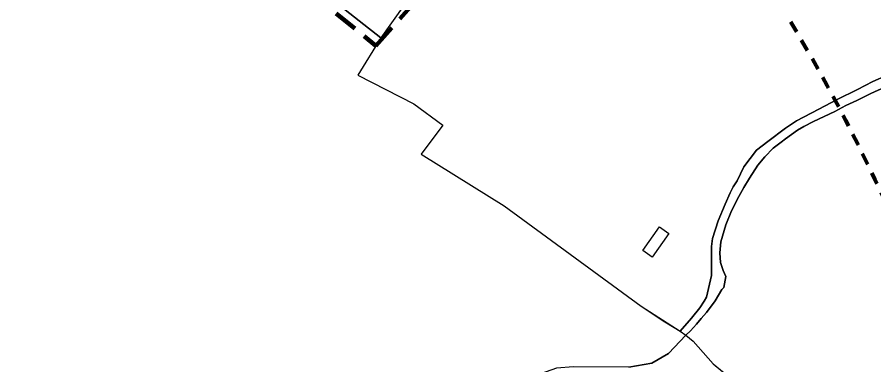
# Model space of a CAD drawing. Extents: x 654952 to 658955, y 890426 to 894481.
# Drawn here: x 657698.7 to 658129.5, y 893668 to 893842.8 of the extents above; entities that cross this region are included whole.
import ezdxf

# ---------------------------------------------------------------- set-up
doc = ezdxf.new("R2010")
doc.units = 0
doc.header["$LTSCALE"] = 4
doc.linetypes.add('MEDIUM_DASHED', pattern=[4.5, 3, -1.5])
doc.linetypes.add('SHORT_DASHED', pattern=[2.7, 1.5, -1.2])
for name, color, linetype, lineweight in [('31', 7, 'Continuous', 25), ('35', 7, 'Continuous', 25), ('41', 7, 'SHORT_DASHED', 80), ('6', 7, 'Continuous', 25), ('7', 7, 'MEDIUM_DASHED', 100), ('9', 7, 'Continuous', 25)]:
    doc.layers.add(name, color=color, linetype=linetype, lineweight=lineweight)

msp = doc.modelspace()

# ---------------------------------------------------------------- linework, layer by layer
at = {"layer": '31'}
for points in [[(657899.38, 893857.44), (657881.62, 893832.44), (657869.93, 893813.56), (657898.18, 893799.25), (657912.72, 893788.49), (657901.76, 893773.94), (657943.51, 893747.94), (658012.39, 893697.44), (658024.33, 893689.69), (658032.01, 893684.94), (658037.76, 893691.44), (658041.89, 893696.69), (658044.08, 893699.94), (658045.26, 893701.94), (658047.89, 893712.94), (658047.89, 893718.19), (658047.76, 893727.44), (658048.39, 893731.44), (658051.13, 893740.44), (658054.76, 893748.69), (658057.26, 893754.44), (658058.63, 893757.44), (658060.76, 893760.44), (658064.13, 893767.44), (658070.51, 893775.94), (658076.2, 893780.19), (658084.95, 893786.94), (658090.58, 893790.69), (658101.76, 893796.44), (658111.01, 893801.44), (658121.26, 893806.44), (658129.01, 893810.44), (658135.82, 893813.44)], [(658135.82, 893813.44), (658129.01, 893810.44), (658121.26, 893806.44), (658111.01, 893801.44), (658101.76, 893796.44), (658090.58, 893790.69), (658084.95, 893786.94), (658076.2, 893780.19), (658070.51, 893775.94), (658064.13, 893767.44), (658060.76, 893760.44), (658058.63, 893757.44), (658057.26, 893754.44), (658054.76, 893748.69), (658051.13, 893740.44), (658048.39, 893731.44), (658047.76, 893727.44), (658047.89, 893718.19), (658047.89, 893712.94), (658045.26, 893701.94), (658044.08, 893699.94), (658041.89, 893696.69), (658037.76, 893691.44), (658032.01, 893684.94), (658034.95, 893682.87)], [(658034.95, 893682.87), (658037.2, 893685.12), (658040.32, 893688.37), (658042.57, 893691.37), (658045.32, 893694.37), (658049.7, 893700.12), (658052.95, 893705.87), (658053.95, 893706.87), (658054.95, 893712.37), (658053.69, 893715.37), (658052.38, 893719.37), (658052.07, 893724.37), (658052.57, 893729.87), (658055.07, 893738.37), (658057.95, 893745.37), (658061.57, 893752.62), (658064.14, 893757.12), (658066.89, 893761.87), (658071.07, 893768.37), (658074.57, 893772.62), (658078.82, 893776.87), (658082.82, 893779.87), (658085.07, 893781.62), (658091.07, 893785.87), (658094.19, 893787.87), (658099.07, 893790.37), (658104.45, 893792.87), (658109.82, 893795.37), (658115.32, 893798.37), (658120.82, 893800.87), (658127.95, 893804.37), (658134.95, 893807.62)], [(658134.95, 893807.62), (658127.95, 893804.37), (658120.82, 893800.87), (658115.32, 893798.37), (658109.82, 893795.37), (658104.45, 893792.87), (658099.07, 893790.37), (658094.19, 893787.87), (658091.07, 893785.87), (658085.07, 893781.62), (658082.82, 893779.87), (658078.82, 893776.87), (658074.57, 893772.62), (658071.07, 893768.37), (658066.89, 893761.87), (658064.14, 893757.12), (658061.57, 893752.62), (658057.95, 893745.37), (658055.07, 893738.37), (658052.57, 893729.87), (658052.07, 893724.37), (658052.38, 893719.37), (658053.69, 893715.37), (658054.95, 893712.37), (658053.95, 893706.87), (658052.95, 893705.87), (658049.7, 893700.12), (658045.32, 893694.37), (658042.57, 893691.37), (658040.32, 893688.37), (658037.2, 893685.12), (658034.95, 893682.87), (658038.57, 893679.87), (658048.64, 893668.44), (658058.29, 893660.63)]]:
    msp.add_lwpolyline(points, dxfattribs=at)
at = {"layer": '35'}
msp.add_line((658032.01, 893684.94), (658034.95, 893682.87), dxfattribs=at)
for points in [[(657698.65, 893922.94), (657718.77, 893914.44), (657739.02, 893906.94), (657770.98, 893899.91), (657812.54, 893886.1), (657823.22, 893880.77), (657846.52, 893859.94), (657881.62, 893832.44), (657869.93, 893813.56), (657898.18, 893799.25), (657912.72, 893788.49), (657901.76, 893773.94), (657943.51, 893747.94), (658012.39, 893697.44), (658032.01, 893684.94)], [(658034.95, 893682.87), (658026.26, 893673.76), (658017.75, 893668.9), (658006.21, 893666.77), (657978.42, 893666.92), (657969.92, 893666.32), (657946.23, 893657.95), (657937.88, 893653.7), (657923.15, 893647.92), (657896.12, 893642.45), (657886.86, 893639.41), (657873.8, 893635.91), (657837.81, 893623), (657823.69, 893611.9), (657807.28, 893597.16)], [(658006.21, 893666.77), (658017.75, 893668.9), (658026.26, 893673.76), (658034.95, 893682.87), (658038.57, 893679.87), (658048.64, 893668.44), (658067.94, 893652.82)]]:
    msp.add_lwpolyline(points, dxfattribs=at)
at = {"layer": '41'}
msp.add_arc((657304.29, 893371.06), 913.24, 24.45688, 31.0983, dxfattribs=at)
at = {"layer": '6'}
msp.add_lwpolyline([(658013.24, 893725.55), (658021.66, 893737.3), (658026.33, 893733.95), (658017.91, 893722.2)], close=True, dxfattribs=at)
at = {"layer": '7'}
msp.add_lwpolyline([(657817.12, 893878.54), (657879.07, 893828.4), (657976.52, 893937.75)], dxfattribs=at)
msp.add_lwpolyline([(657817.12, 893878.54), (657879.07, 893828.4), (657976.52, 893937.75)], dxfattribs=at)
at = {"layer": '9'}
msp.add_lwpolyline([(657909.27, 893915.44), (657907.77, 893926.44), (657906.52, 893929.94), (657905.65, 893931.94), (657909.02, 893932.44), (657939.75, 893909.44), (657937.14, 893903.94), (657921.77, 893884.94), (657899.38, 893857.44), (657881.62, 893832.44), (657846.52, 893859.94)], dxfattribs=at)

doc.saveas('drawing.dxf')
